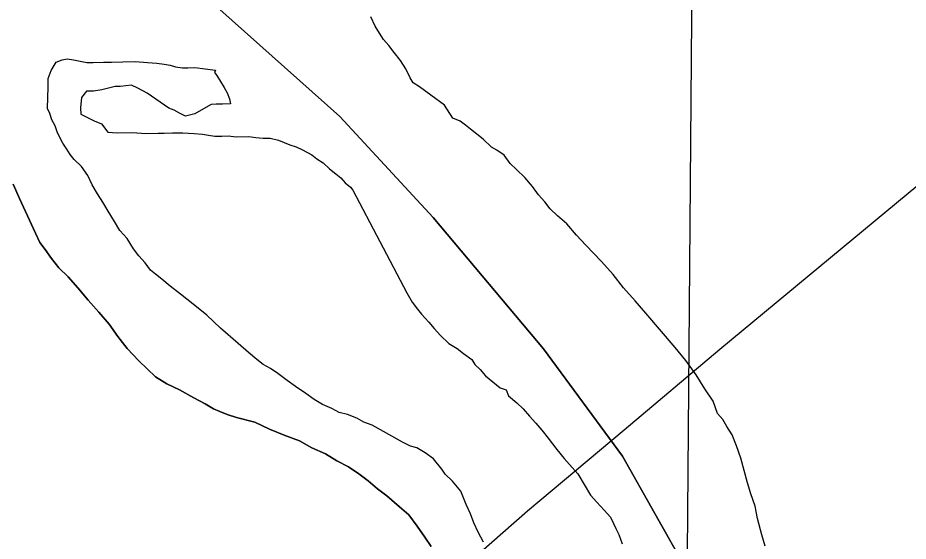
# Model space of a CAD drawing. Extents: x 2010165 to 2382125, y 1060529 to 1407316.
# Drawn here: x 2150373 to 2152111, y 1270596 to 1271617 of the extents above; entities that cross this region are included whole.
import ezdxf

# ---------------------------------------------------------------- set-up
doc = ezdxf.new("R2010")
doc.units = 0
for name, color, linetype in [('GM_X_Corporation', 7, 'Continuous'), ('GM_X_Major_River', 7, 'Continuous'), ('GM_X_Section', 7, 'Continuous'), ('GM_X_US_Route', 7, 'Continuous')]:
    doc.layers.add(name, color=color, linetype=linetype)

msp = doc.modelspace()

# ---------------------------------------------------------------- linework, layer by layer
at = {"layer": 'GM_X_Corporation'}
for points in [[(2151679.4, 1270537.7), (2151553, 1270761.7), (2151398.8, 1270971.1), (2151183.6, 1271227.4), (2151001.5, 1271424.2), (2150659.3, 1271730.1), (2150069.7, 1272284), (2150344.4, 1272179.9), (2150637.1, 1272189.8), (2151639.4, 1272601.2), (2152087.8, 1272742.5)], [(2149164.1, 1272044), (2149292.1, 1272095), (2149402, 1272163.9), (2149548.3, 1272182.9), (2149682.4, 1272229.8), (2149778, 1272350.8), (2149876.2, 1272357.4), (2150069.7, 1272284), (2150659.3, 1271730.1), (2151001.5, 1271424.2), (2151183.6, 1271227.4), (2151398.8, 1270971.1), (2151553, 1270761.7), (2151679.4, 1270537.7)]]:
    msp.add_lwpolyline(points, dxfattribs=at)
at = {"layer": 'GM_X_Major_River'}
for points in [[(2151401.8, 1271257.9), (2151389.5, 1271271.7), (2151377.2, 1271287.5), (2151362.8, 1271305.3), (2151346.5, 1271321), (2151334.2, 1271332.8), (2151321.9, 1271348.7), (2151307.6, 1271358.4), (2151297.5, 1271364.3), (2151281.2, 1271380), (2151268.9, 1271389.8), (2151256.7, 1271399.6), (2151246.5, 1271407.4), (2151236.4, 1271415.3), (2151222.2, 1271421), (2151205.7, 1271446.8), (2151179.2, 1271466.3), (2151156.8, 1271482), (2151144.7, 1271489.8), (2151138.5, 1271499.7), (2151130.1, 1271517.6), (2151119.8, 1271533.4), (2151107.4, 1271549.2), (2151097.2, 1271563.1), (2151086.9, 1271574.9), (2151078.6, 1271586.8), (2151070.4, 1271600.7), (2151062, 1271618.6)], [(2151401.8, 1271257.9), (2151389.5, 1271271.7), (2151377.2, 1271287.5), (2151362.8, 1271305.3), (2151346.5, 1271321), (2151334.2, 1271332.8), (2151321.9, 1271348.7), (2151307.6, 1271358.4), (2151297.5, 1271364.3), (2151281.2, 1271380), (2151268.9, 1271389.8), (2151256.7, 1271399.6), (2151246.5, 1271407.4), (2151236.4, 1271415.3), (2151222.2, 1271421), (2151205.7, 1271446.8), (2151179.2, 1271466.3), (2151156.8, 1271482), (2151144.7, 1271489.8), (2151138.5, 1271499.7), (2151130.1, 1271517.6), (2151119.8, 1271533.4), (2151107.4, 1271549.2), (2151097.2, 1271563.1), (2151086.9, 1271574.9), (2151078.6, 1271586.8), (2151070.4, 1271600.7), (2151062, 1271618.6)], [(2150549.3, 1271239.6), (2150538.9, 1271257.4), (2150528.6, 1271273.3), (2150518.2, 1271291.1), (2150509.8, 1271309), (2150497.5, 1271326.8), (2150483.2, 1271340.6), (2150474.9, 1271350.5), (2150468.7, 1271360.4), (2150460.5, 1271372.3), (2150450.1, 1271392.2), (2150445.8, 1271406.1), (2150439.6, 1271418.1), (2150435.3, 1271430), (2150431.1, 1271440), (2150432.4, 1271482.1), (2150432.1, 1271498.2), (2150437.8, 1271514.3), (2150447.5, 1271530.6), (2150459.5, 1271534.8), (2150469.5, 1271537), (2150481.6, 1271535.2), (2150497.7, 1271531.5), (2150507.8, 1271529.7), (2150519.8, 1271530), (2150539.9, 1271530.3), (2150555.9, 1271530.6), (2150578, 1271531.1), (2150602, 1271531.5), (2150626.2, 1271530), (2150644.2, 1271528.3), (2150658.3, 1271526.6), (2150670.4, 1271524.8), (2150680.5, 1271521), (2150694.6, 1271519.3), (2150704.6, 1271519.4), (2150718.7, 1271519.7), (2150758.9, 1271514.5)], [(2150549.3, 1271239.6), (2150538.9, 1271257.4), (2150528.6, 1271273.3), (2150518.2, 1271291.1), (2150509.8, 1271309), (2150497.5, 1271326.8), (2150483.2, 1271340.6), (2150474.9, 1271350.5), (2150468.7, 1271360.4), (2150460.5, 1271372.3), (2150450.1, 1271392.2), (2150445.8, 1271406.1), (2150439.6, 1271418.1), (2150435.3, 1271430), (2150431.1, 1271440), (2150432.4, 1271482.1), (2150432.1, 1271498.2), (2150437.8, 1271514.3), (2150447.5, 1271530.6), (2150459.5, 1271534.8), (2150469.5, 1271537), (2150481.6, 1271535.2), (2150497.7, 1271531.5), (2150507.8, 1271529.7), (2150519.8, 1271530), (2150539.9, 1271530.3), (2150555.9, 1271530.6), (2150578, 1271531.1), (2150602, 1271531.5), (2150626.2, 1271530), (2150644.2, 1271528.3), (2150658.3, 1271526.6), (2150670.4, 1271524.8), (2150680.5, 1271521), (2150694.6, 1271519.3), (2150704.6, 1271519.4), (2150718.7, 1271519.7), (2150758.9, 1271514.5)], [(2150758.9, 1271514.5), (2150757, 1271510.4), (2150761.1, 1271504.5), (2150775.6, 1271480.7), (2150781.8, 1271470.8), (2150786, 1271458.8), (2150788.2, 1271448.8), (2150772.2, 1271448.5), (2150760.1, 1271448.3), (2150750.1, 1271448.1), (2150740.2, 1271441.9), (2150718.3, 1271429.4), (2150700.3, 1271425.1), (2150688.2, 1271430.8), (2150678.1, 1271436.7), (2150667.9, 1271440.5), (2150625.3, 1271469.8), (2150607, 1271479.4), (2150594.9, 1271485.2), (2150572.8, 1271482.8), (2150562.8, 1271482.6), (2150536.8, 1271476.1), (2150520.8, 1271473.8), (2150506.8, 1271473.5), (2150497, 1271461.3), (2150495.3, 1271441.2), (2150495.6, 1271429.2), (2150521.9, 1271415.6), (2150536.1, 1271409.9), (2150548.4, 1271394.1), (2150566.5, 1271392.4), (2150596.6, 1271393), (2150622.7, 1271391.5), (2150646.8, 1271391.9), (2150658.8, 1271392.1), (2150674.9, 1271392.5), (2150694.9, 1271392.8), (2150717, 1271391.3), (2150733.1, 1271389.6), (2150745.2, 1271387.8), (2150757.3, 1271386), (2150771.3, 1271386.3), (2150783.3, 1271386.5), (2150799.4, 1271384.8), (2150823.5, 1271385.3), (2150837.6, 1271383.5), (2150851.7, 1271381.8), (2150865.7, 1271382.1), (2150881.8, 1271378.4), (2150904.1, 1271368.8), (2150916.2, 1271365), (2150928.3, 1271359.2), (2150946.6, 1271349.5), (2150956.8, 1271341.7), (2150968.9, 1271333.9), (2150981.2, 1271322.1), (2150993.4, 1271312.3), (2151003.6, 1271304.4), (2151011.8, 1271294.6), (2151022, 1271286.7), (2151026.9, 1271280.8)], [(2150758.9, 1271514.5), (2150757, 1271510.4), (2150761.1, 1271504.5), (2150775.6, 1271480.7), (2150781.8, 1271470.8), (2150786, 1271458.8), (2150788.2, 1271448.8), (2150772.2, 1271448.5), (2150760.1, 1271448.3), (2150750.1, 1271448.1), (2150740.2, 1271441.9), (2150718.3, 1271429.4), (2150700.3, 1271425.1), (2150688.2, 1271430.8), (2150678.1, 1271436.7), (2150667.9, 1271440.5), (2150625.3, 1271469.8), (2150607, 1271479.4), (2150594.9, 1271485.2), (2150572.8, 1271482.8), (2150562.8, 1271482.6), (2150536.8, 1271476.1), (2150520.8, 1271473.8), (2150506.8, 1271473.5), (2150497, 1271461.3), (2150495.3, 1271441.2), (2150495.6, 1271429.2), (2150521.9, 1271415.6), (2150536.1, 1271409.9), (2150548.4, 1271394.1), (2150566.5, 1271392.4), (2150596.6, 1271393), (2150622.7, 1271391.5), (2150646.8, 1271391.9), (2150658.8, 1271392.1), (2150674.9, 1271392.5), (2150694.9, 1271392.8), (2150717, 1271391.3), (2150733.1, 1271389.6), (2150745.2, 1271387.8), (2150757.3, 1271386), (2150771.3, 1271386.3), (2150783.3, 1271386.5), (2150799.4, 1271384.8), (2150823.5, 1271385.3), (2150837.6, 1271383.5), (2150851.7, 1271381.8), (2150865.7, 1271382.1), (2150881.8, 1271378.4), (2150904.1, 1271368.8), (2150916.2, 1271365), (2150928.3, 1271359.2), (2150946.6, 1271349.5), (2150956.8, 1271341.7), (2150968.9, 1271333.9), (2150981.2, 1271322.1), (2150993.4, 1271312.3), (2151003.6, 1271304.4), (2151011.8, 1271294.6), (2151022, 1271286.7), (2151026.9, 1271280.8)], [(2151179.5, 1270585.4), (2151167.1, 1270603.2), (2151152.7, 1270625), (2151136.2, 1270646.8), (2151117.8, 1270662.5), (2151093.4, 1270684.1), (2151075.1, 1270697.8), (2151056.7, 1270713.5), (2151038.4, 1270727.2), (2151018.1, 1270740.8), (2150995.8, 1270752.4), (2150973.4, 1270766.1), (2150947.1, 1270777.6), (2150922.8, 1270791.2), (2150892.5, 1270802.6), (2150864.2, 1270814.1), (2150835.8, 1270827.6), (2150799.5, 1270837), (2150781.4, 1270842.6), (2150767.2, 1270848.4), (2150755.1, 1270854.2), (2150738.8, 1270863.9), (2150716.5, 1270875.5), (2150688.2, 1270891), (2150663.9, 1270902.6), (2150641.5, 1270916.2), (2150625.2, 1270932), (2150608.9, 1270947.7), (2150586.3, 1270971.4), (2150567.8, 1270995.1), (2150551.3, 1271018.8), (2150530.8, 1271042.5), (2150510.3, 1271066.2), (2150489.8, 1271089.9), (2150471.4, 1271111.6), (2150453, 1271129.3), (2150438.6, 1271147.1), (2150426.2, 1271164.9), (2150415.9, 1271178.8), (2150407.6, 1271196.7), (2150376.2, 1271264.3), (2150363.7, 1271292.2)], [(2150363.7, 1271292.2), (2150376.2, 1271264.3), (2150407.6, 1271196.7), (2150415.9, 1271178.8), (2150426.2, 1271164.9), (2150438.6, 1271147.1), (2150453, 1271129.3), (2150471.4, 1271111.6), (2150489.8, 1271089.9), (2150510.3, 1271066.2), (2150530.8, 1271042.5), (2150551.3, 1271018.8), (2150567.8, 1270995.1), (2150586.3, 1270971.4), (2150608.9, 1270947.7), (2150625.2, 1270932), (2150641.5, 1270916.2), (2150663.9, 1270902.6), (2150688.2, 1270891), (2150716.5, 1270875.5), (2150738.8, 1270863.9), (2150755.1, 1270854.2), (2150767.2, 1270848.4), (2150781.4, 1270842.6), (2150799.5, 1270837), (2150835.8, 1270827.6), (2150864.2, 1270814.1), (2150892.5, 1270802.6), (2150922.8, 1270791.2), (2150947.1, 1270777.6), (2150973.4, 1270766.1), (2150995.8, 1270752.4), (2151018.1, 1270740.8), (2151038.4, 1270727.2), (2151056.7, 1270713.5), (2151075.1, 1270697.8), (2151093.4, 1270684.1), (2151117.8, 1270662.5), (2151136.2, 1270646.8), (2151152.7, 1270625), (2151167.1, 1270603.2), (2151179.5, 1270585.4)], [(2151026.9, 1271280.8), (2151132.2, 1271080.1), (2151142.5, 1271062.3), (2151152.8, 1271048.4), (2151161.1, 1271038.6), (2151175.4, 1271022.8), (2151185.7, 1271010.9), (2151197.9, 1270997.1), (2151214.3, 1270981.4), (2151230.5, 1270971.7), (2151242.8, 1270961.9), (2151259, 1270950.1), (2151265.2, 1270940.2), (2151275.4, 1270930.4), (2151285.7, 1270918.5), (2151300, 1270906.8), (2151314.2, 1270895), (2151326.3, 1270891.2), (2151330.6, 1270879.3), (2151346.9, 1270865.5), (2151359.1, 1270853.7), (2151371.4, 1270839.9), (2151383.7, 1270826.1), (2151396, 1270812.3), (2151408.4, 1270796.5), (2151424.8, 1270774.7), (2151439.2, 1270756.9), (2151449.5, 1270745.1), (2151465.8, 1270727.3), (2151490.7, 1270685.7)], [(2151026.9, 1271280.8), (2151132.2, 1271080.1), (2151142.5, 1271062.3), (2151152.8, 1271048.4), (2151161.1, 1271038.6), (2151175.4, 1271022.8), (2151185.7, 1271010.9), (2151197.9, 1270997.1), (2151214.3, 1270981.4), (2151230.5, 1270971.7), (2151242.8, 1270961.9), (2151259, 1270950.1), (2151265.2, 1270940.2), (2151275.4, 1270930.4), (2151285.7, 1270918.5), (2151300, 1270906.8), (2151314.2, 1270895), (2151326.3, 1270891.2), (2151330.6, 1270879.3), (2151346.9, 1270865.5), (2151359.1, 1270853.7), (2151371.4, 1270839.9), (2151383.7, 1270826.1), (2151396, 1270812.3), (2151408.4, 1270796.5), (2151424.8, 1270774.7), (2151439.2, 1270756.9), (2151449.5, 1270745.1), (2151465.8, 1270727.3), (2151490.7, 1270685.7)], [(2151831.7, 1270585.8), (2151825.3, 1270607.8), (2151816.6, 1270639.8), (2151812.2, 1270663.7), (2151803.7, 1270687.7), (2151797.3, 1270709.6), (2151790.8, 1270733.6), (2151784.4, 1270757.5), (2151775.9, 1270781.4), (2151767.5, 1270803.3), (2151757.1, 1270819.2), (2151748.9, 1270833.1), (2151738.6, 1270844.9), (2151730.1, 1270868.9), (2151713.6, 1270892.6), (2151697.1, 1270920.4), (2151676.5, 1270948.1), (2151655.9, 1270973.8), (2151598.5, 1271040.9), (2151578, 1271064.6), (2151555.4, 1271090.3), (2151534.9, 1271116), (2151512.4, 1271141.6), (2151481.7, 1271173.1), (2151463.2, 1271192.8), (2151444.8, 1271214.6), (2151426.4, 1271230.3), (2151412.1, 1271244), (2151401.8, 1271257.9)], [(2151831.7, 1270585.8), (2151825.3, 1270607.8), (2151816.6, 1270639.8), (2151812.2, 1270663.7), (2151803.7, 1270687.7), (2151797.3, 1270709.6), (2151790.8, 1270733.6), (2151784.4, 1270757.5), (2151775.9, 1270781.4), (2151767.5, 1270803.3), (2151757.1, 1270819.2), (2151748.9, 1270833.1), (2151738.6, 1270844.9), (2151730.1, 1270868.9), (2151713.6, 1270892.6), (2151697.1, 1270920.4), (2151676.5, 1270948.1), (2151655.9, 1270973.8), (2151598.5, 1271040.9), (2151578, 1271064.6), (2151555.4, 1271090.3), (2151534.9, 1271116), (2151512.4, 1271141.6), (2151481.7, 1271173.1), (2151463.2, 1271192.8), (2151444.8, 1271214.6), (2151426.4, 1271230.3), (2151412.1, 1271244), (2151401.8, 1271257.9)], [(2151281.7, 1270593.4), (2151271.3, 1270613.2), (2151262.9, 1270631.1), (2151256.6, 1270649.1), (2151248.2, 1270667), (2151237.7, 1270692.9), (2151221.3, 1270712.6), (2151207, 1270726.4), (2151200.8, 1270736.3), (2151184.3, 1270756.1), (2151168.1, 1270767.8), (2151151.8, 1270777.5), (2151139.7, 1270781.3), (2151123.5, 1270789), (2151103.2, 1270800.7), (2151064.7, 1270822), (2151048.6, 1270827.7), (2151034.4, 1270835.5), (2151016.2, 1270843.1), (2151000, 1270846.8), (2150985.9, 1270854.6), (2150967.7, 1270862.3), (2150951.4, 1270872), (2150935.1, 1270883.7), (2150914.8, 1270897.4), (2150898.6, 1270909.1), (2150880.2, 1270922.8), (2150866, 1270932.6), (2150851.8, 1270940.3), (2150839.6, 1270950.1), (2150823.3, 1270963.9), (2150802.9, 1270981.5), (2150768.2, 1271011), (2150741.7, 1271036.5), (2150715.2, 1271058.1), (2150690.7, 1271077.7), (2150670.4, 1271093.4), (2150654.1, 1271107.1), (2150641.8, 1271116.9), (2150631.7, 1271124.7), (2150621.4, 1271138.6), (2150609.1, 1271152.4), (2150598.8, 1271166.3), (2150586.4, 1271186.1), (2150572, 1271201.9), (2150561.7, 1271219.7), (2150549.3, 1271239.6)], [(2151281.7, 1270593.4), (2151271.3, 1270613.2), (2151262.9, 1270631.1), (2151256.6, 1270649.1), (2151248.2, 1270667), (2151237.7, 1270692.9), (2151221.3, 1270712.6), (2151207, 1270726.4), (2151200.8, 1270736.3), (2151184.3, 1270756.1), (2151168.1, 1270767.8), (2151151.8, 1270777.5), (2151139.7, 1270781.3), (2151123.5, 1270789), (2151103.2, 1270800.7), (2151064.7, 1270822), (2151048.6, 1270827.7), (2151034.4, 1270835.5), (2151016.2, 1270843.1), (2151000, 1270846.8), (2150985.9, 1270854.6), (2150967.7, 1270862.3), (2150951.4, 1270872), (2150935.1, 1270883.7), (2150914.8, 1270897.4), (2150898.6, 1270909.1), (2150880.2, 1270922.8), (2150866, 1270932.6), (2150851.8, 1270940.3), (2150839.6, 1270950.1), (2150823.3, 1270963.9), (2150802.9, 1270981.5), (2150768.2, 1271011), (2150741.7, 1271036.5), (2150715.2, 1271058.1), (2150690.7, 1271077.7), (2150670.4, 1271093.4), (2150654.1, 1271107.1), (2150641.8, 1271116.9), (2150631.7, 1271124.7), (2150621.4, 1271138.6), (2150609.1, 1271152.4), (2150598.8, 1271166.3), (2150586.4, 1271186.1), (2150572, 1271201.9), (2150561.7, 1271219.7), (2150549.3, 1271239.6)], [(2151490.7, 1270685.7), (2151503, 1270671.9), (2151517.3, 1270656.1), (2151529.6, 1270642.3), (2151535.9, 1270630.3), (2151540.1, 1270620.4), (2151546.3, 1270608.5), (2151552.7, 1270590.5)], [(2151490.7, 1270685.7), (2151503, 1270671.9), (2151517.3, 1270656.1), (2151529.6, 1270642.3), (2151535.9, 1270630.3), (2151540.1, 1270620.4), (2151546.3, 1270608.5), (2151552.7, 1270590.5)]]:
    msp.add_lwpolyline(points, dxfattribs=at)
at = {"layer": 'GM_X_Section'}
msp.add_lwpolyline([(2151655.6, 1267516.1), (2151689.6, 1271777.5), (2157458.5, 1272907.1), (2157439.6, 1267444.9)], close=True, dxfattribs=at)
at = {"layer": 'GM_X_US_Route'}
for points in [[(2152046.6, 1271221.4), (2152417.1, 1271528.4), (2152796.4, 1271855.5), (2153089.7, 1272101.7), (2153304.8, 1272251.1), (2153527.3, 1272372.5), (2153749.8, 1272463.5), (2153915, 1272505.7), (2154068.8, 1272524), (2154228.1, 1272528.1)], [(2151556.3, 1270813.1), (2151743.3, 1270970), (2152046.6, 1271221.4)], [(2150534.5, 1269965.2), (2150615.4, 1270012.5), (2150896.8, 1270241.4), (2151367.9, 1270655.1), (2151556.3, 1270813.1)]]:
    msp.add_lwpolyline(points, dxfattribs=at)

doc.saveas('drawing.dxf')
